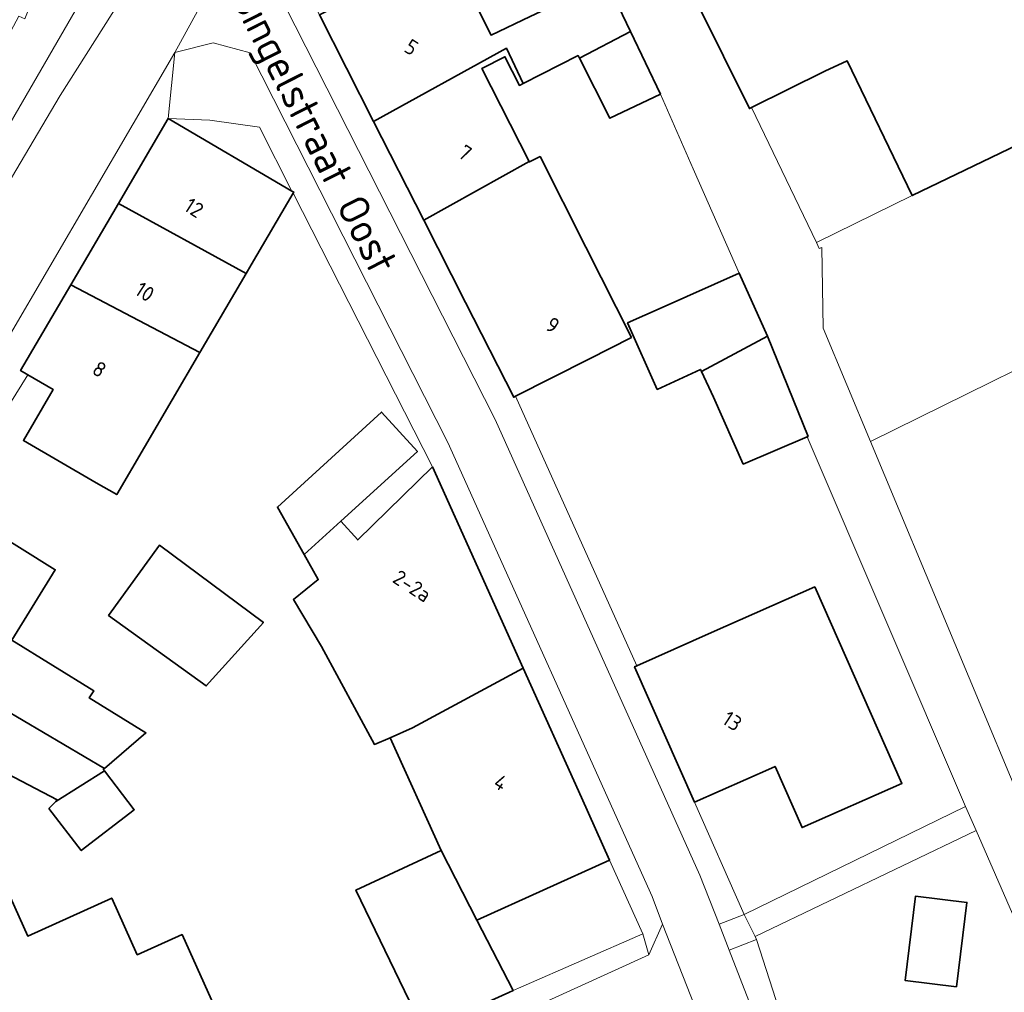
# Model space of a CAD drawing. Extents: x 184422 to 188298, y 343471 to 350189.
# Tile 441 of 513: x 187174 to 187233, y 349245 to 349303. Entities that reach past the tile are written whole.
import ezdxf
from ezdxf.enums import TextEntityAlignment as Align

# ---------------------------------------------------------------- set-up
doc = ezdxf.new("R2010")
doc.units = 0
for name, color, linetype, lineweight in [('B-WA-GR-BEPLANTING_CULTUUR_HEESTERS-GV', 252, 'Continuous', 18), ('B-WA-OG-TERREIN_ERF-GV', 252, 'Continuous', 18), ('B-WA-OG-TOPOGRAFIE-T18', 252, 'Continuous', 18), ('B-WA-VH-VERHARDING_BETONSTRAATSTEEN-GV', 252, 'Continuous', 18), ('B-WA-VH-VERHARDING_OPEN-GV', 252, 'Continuous', 18), ('B-WA-VH-VERHARDING_SIERBESTRATING-GV', 252, 'Continuous', 18), ('B-WA-VH-VERHARDING_STRAATBAKSTEEN-GV', 252, 'Continuous', 18), ('B-WA-VH-VERHARDING_TEGEL-GV', 252, 'Continuous', 18), ('B-WE-OG-BEBOUWING-GV', 250, 'Continuous', 35), ('B-WE-OG-BEBOUWING-T18', 10, 'Continuous', 18)]:
    doc.layers.add(name, color=color, linetype=linetype, lineweight=lineweight)
doc.styles.add('NLCS-ISO-M1000-T18', font='NLCS-ISO.ttf', dxfattribs={"height": 1.8})
doc.styles.add('NLCS-ISO-M500-T18', font='NLCS-ISO.ttf', dxfattribs={"height": 0.9})

msp = doc.modelspace()

# ---------------------------------------------------------------- linework, layer by layer
at = {"layer": 'B-WA-GR-BEPLANTING_CULTUUR_HEESTERS-GV', "flags": 128}
msp.add_lwpolyline([(187221.348, 349289.925), (187221.517, 349289.573), (187221.661, 349289.63), (187221.748, 349284.841), (187224.554, 349278.119), (187240.287, 349285.882), (187235.379, 349296.744), (187227.036, 349292.714)], close=True, dxfattribs=at)
msp.add_lwpolyline([(187221.348, 349289.925), (187221.517, 349289.573), (187221.661, 349289.63), (187221.748, 349284.841), (187224.554, 349278.119), (187240.287, 349285.882), (187235.379, 349296.744), (187227.036, 349292.714)], close=True, dxfattribs=at)
msp.add_lwpolyline([(187221.348, 349289.925), (187221.517, 349289.573), (187221.661, 349289.63), (187221.748, 349284.841), (187224.554, 349278.119), (187240.287, 349285.882), (187235.379, 349296.744), (187227.036, 349292.714)], close=True, dxfattribs=at)
at = {"layer": 'B-WA-OG-TERREIN_ERF-GV', "flags": 128}
for points in [[(187207.384, 349308.55), (187202.834, 349306.478), (187200.451, 349305.39), (187202.031, 349302.24), (187204.345, 349303.348), (187208.86, 349305.495), (187208.768, 349305.675), (187207.801, 349307.563)], [(187207.384, 349308.55), (187202.834, 349306.478), (187200.451, 349305.39), (187202.031, 349302.24), (187204.345, 349303.348), (187208.86, 349305.495), (187208.768, 349305.675), (187207.801, 349307.563)], [(187207.384, 349308.55), (187202.834, 349306.478), (187200.451, 349305.39), (187202.031, 349302.24), (187204.345, 349303.348), (187208.86, 349305.495), (187208.768, 349305.675), (187207.801, 349307.563)], [(187204.29, 349294.749), (187204.307, 349294.715), (187204.932, 349295.033), (187207.644, 349289.663), (187210.355, 349284.296), (187207.83, 349283.012), (187203.481, 349280.801), (187210.676, 349264.8), (187215.119, 349266.767), (187221.254, 349269.483), (187226.418, 349257.818), (187220.493, 349255.195), (187218.888, 349258.822), (187218.677, 349258.729), (187214.105, 349256.705), (187216.978, 349250.208), (187217.063, 349250.035), (187230.206, 349256.441), (187220.804, 349278.399), (187217, 349276.776), (187215.226, 349280.751), (187214.516, 349282.278), (187214.46, 349282.398), (187211.893, 349281.207), (187210.13, 349285.157), (187212.195, 349286.079), (187216.761, 349288.117), (187214.401, 349293.458), (187214.034, 349294.306), (187212.077, 349298.731), (187209.082, 349297.307), (187207.272, 349300.867), (187207.19, 349301.028), (187203.934, 349299.372), (187203.712, 349299.259), (187202.847, 349300.961), (187201.484, 349300.268)], [(187204.29, 349294.749), (187204.307, 349294.715), (187204.932, 349295.033), (187207.644, 349289.663), (187210.355, 349284.296), (187207.83, 349283.012), (187203.481, 349280.801), (187210.676, 349264.8), (187215.119, 349266.767), (187221.254, 349269.483), (187226.418, 349257.818), (187220.493, 349255.195), (187218.888, 349258.822), (187218.677, 349258.729), (187214.105, 349256.705), (187216.978, 349250.208), (187217.063, 349250.035), (187230.206, 349256.441), (187220.804, 349278.399), (187217, 349276.776), (187215.226, 349280.751), (187214.516, 349282.278), (187214.46, 349282.398), (187211.893, 349281.207), (187210.13, 349285.157), (187212.195, 349286.079), (187216.761, 349288.117), (187214.401, 349293.458), (187214.034, 349294.306), (187212.077, 349298.731), (187209.082, 349297.307), (187207.272, 349300.867), (187207.19, 349301.028), (187203.934, 349299.372), (187203.712, 349299.259), (187202.847, 349300.961), (187201.484, 349300.268)], [(187204.29, 349294.749), (187204.307, 349294.715), (187204.932, 349295.033), (187207.644, 349289.663), (187210.355, 349284.296), (187207.83, 349283.012), (187203.481, 349280.801), (187210.676, 349264.8), (187215.119, 349266.767), (187221.254, 349269.483), (187226.418, 349257.818), (187220.493, 349255.195), (187218.888, 349258.822), (187218.677, 349258.729), (187214.105, 349256.705), (187216.978, 349250.208), (187217.063, 349250.035), (187230.206, 349256.441), (187220.804, 349278.399), (187217, 349276.776), (187215.226, 349280.751), (187214.516, 349282.278), (187214.46, 349282.398), (187211.893, 349281.207), (187210.13, 349285.157), (187212.195, 349286.079), (187216.761, 349288.117), (187214.401, 349293.458), (187214.034, 349294.306), (187212.077, 349298.731), (187209.082, 349297.307), (187207.272, 349300.867), (187207.19, 349301.028), (187203.934, 349299.372), (187203.712, 349299.259), (187202.847, 349300.961), (187201.484, 349300.268)], [(187221.348, 349289.925), (187227.036, 349292.714), (187223.172, 349300.713), (187221.844, 349300.098), (187217.489, 349297.945)], [(187221.348, 349289.925), (187227.036, 349292.714), (187223.172, 349300.713), (187221.844, 349300.098), (187217.489, 349297.945)], [(187221.348, 349289.925), (187227.036, 349292.714), (187223.172, 349300.713), (187221.844, 349300.098), (187217.489, 349297.945)], [(187182.852, 349297.284), (187190.2, 349292.986), (187188.269, 349296.777), (187185.331, 349297.203)], [(187182.852, 349297.284), (187190.2, 349292.986), (187188.269, 349296.777), (187185.331, 349297.203)], [(187182.852, 349297.284), (187190.2, 349292.986), (187188.269, 349296.777), (187185.331, 349297.203)], [(187182.331, 349271.955), (187188.511, 349267.377), (187185.115, 349263.601), (187179.32, 349267.786)], [(187182.331, 349271.955), (187188.511, 349267.377), (187185.115, 349263.601), (187179.32, 349267.786)], [(187182.331, 349271.955), (187188.511, 349267.377), (187185.115, 349263.601), (187179.32, 349267.786)], [(187223.618, 349228.832), (187228.474, 349230.022), (187231.252, 349230.703), (187232.081, 349227.287), (187232.403, 349227.365), (187233.269, 349223.797), (187234.959, 349224.207), (187234.062, 349227.902), (187233.708, 349229.359), (187238.195, 349230.455), (187237.552, 349232.805), (187238.783, 349233.123), (187239.646, 349229.786), (187240.733, 349225.584), (187243.382, 349226.247), (187230.827, 349255.021), (187217.703, 349248.724), (187217.792, 349248.543), (187221.619, 349236.637), (187222.814, 349231.973)], [(187223.618, 349228.832), (187228.474, 349230.022), (187231.252, 349230.703), (187232.081, 349227.287), (187232.403, 349227.365), (187233.269, 349223.797), (187234.959, 349224.207), (187234.062, 349227.902), (187233.708, 349229.359), (187238.195, 349230.455), (187237.552, 349232.805), (187238.783, 349233.123), (187239.646, 349229.786), (187240.733, 349225.584), (187243.382, 349226.247), (187230.827, 349255.021), (187217.703, 349248.724), (187217.792, 349248.543), (187221.619, 349236.637), (187222.814, 349231.973)], [(187223.618, 349228.832), (187228.474, 349230.022), (187231.252, 349230.703), (187232.081, 349227.287), (187232.403, 349227.365), (187233.269, 349223.797), (187234.959, 349224.207), (187234.062, 349227.902), (187233.708, 349229.359), (187238.195, 349230.455), (187237.552, 349232.805), (187238.783, 349233.123), (187239.646, 349229.786), (187240.733, 349225.584), (187243.382, 349226.247), (187230.827, 349255.021), (187217.703, 349248.724), (187217.792, 349248.543), (187221.619, 349236.637), (187222.814, 349231.973)], [(187211.029, 349248.895), (187209.066, 349253.261), (187201.177, 349249.705), (187203.33, 349245.519), (187203.789, 349245.726)], [(187211.029, 349248.895), (187209.066, 349253.261), (187201.177, 349249.705), (187203.33, 349245.519), (187203.789, 349245.726)], [(187211.029, 349248.895), (187209.066, 349253.261), (187201.177, 349249.705), (187203.33, 349245.519), (187203.789, 349245.726)], [(187226.611, 349246.118), (187227.228, 349251.124), (187230.282, 349250.747), (187229.665, 349245.742)], [(187226.611, 349246.118), (187227.228, 349251.124), (187230.282, 349250.747), (187229.665, 349245.742)], [(187226.611, 349246.118), (187227.228, 349251.124), (187230.282, 349250.747), (187229.665, 349245.742)]]:
    msp.add_lwpolyline(points, close=True, dxfattribs=at)
for points in [[(187239.823, 349308.425), (187243.433, 349300.635), (187235.379, 349296.744), (187240.287, 349285.882), (187224.554, 349278.119), (187234.568, 349254.129), (187234.776, 349254.184), (187238.171, 349246.339), (187237.994, 349246.252), (187244.999, 349230.143), (187250.096, 349231.379), (187252.522, 349225.269), (187250.947, 349224.923), (187247.964, 349223.924), (187251.789, 349215.124), (187255.06, 349209.868), (187255.894, 349209.063), (187257.24, 349206.288)], [(187239.823, 349308.425), (187243.433, 349300.635), (187235.379, 349296.744), (187240.287, 349285.882), (187224.554, 349278.119), (187234.568, 349254.129), (187234.776, 349254.184), (187238.171, 349246.339), (187237.994, 349246.252), (187244.999, 349230.143), (187250.096, 349231.379), (187252.522, 349225.269), (187250.947, 349224.923), (187247.964, 349223.924), (187251.789, 349215.124), (187255.06, 349209.868), (187255.894, 349209.063), (187257.24, 349206.288)], [(187239.823, 349308.425), (187243.433, 349300.635), (187235.379, 349296.744), (187240.287, 349285.882), (187224.554, 349278.119), (187234.568, 349254.129), (187234.776, 349254.184), (187238.171, 349246.339), (187237.994, 349246.252), (187244.999, 349230.143), (187250.096, 349231.379), (187252.522, 349225.269), (187250.947, 349224.923), (187247.964, 349223.924), (187251.789, 349215.124), (187255.06, 349209.868), (187255.894, 349209.063), (187257.24, 349206.288)], [(187198.027, 349243.128), (187194.003, 349251.482), (187199.058, 349253.825), (187196.038, 349260.523), (187195.099, 349260.129), (187191.949, 349265.946), (187190.291, 349268.726), (187191.769, 349269.918), (187190.935, 349271.398), (187189.342, 349274.227), (187195.517, 349279.861), (187197.648, 349277.525), (187193.103, 349273.377), (187194.107, 349272.277), (187198.54, 349276.608), (187190.266, 349292.856), (187187.78, 349288.608), (187187.478, 349288.091), (187184.728, 349283.391), (187179.796, 349274.961), (187178.583, 349275.665), (187174.259, 349278.176), (187176.018, 349281.205), (187174.523, 349282.074), (187169.765, 349274.452)], [(187198.027, 349243.128), (187194.003, 349251.482), (187199.058, 349253.825), (187196.038, 349260.523), (187195.099, 349260.129), (187191.949, 349265.946), (187190.291, 349268.726), (187191.769, 349269.918), (187190.935, 349271.398), (187189.342, 349274.227), (187195.517, 349279.861), (187197.648, 349277.525), (187193.103, 349273.377), (187194.107, 349272.277), (187198.54, 349276.608), (187190.266, 349292.856), (187187.78, 349288.608), (187187.478, 349288.091), (187184.728, 349283.391), (187179.796, 349274.961), (187178.583, 349275.665), (187174.259, 349278.176), (187176.018, 349281.205), (187174.523, 349282.074), (187169.765, 349274.452)], [(187198.027, 349243.128), (187194.003, 349251.482), (187199.058, 349253.825), (187196.038, 349260.523), (187195.099, 349260.129), (187191.949, 349265.946), (187190.291, 349268.726), (187191.769, 349269.918), (187190.935, 349271.398), (187189.342, 349274.227), (187195.517, 349279.861), (187197.648, 349277.525), (187193.103, 349273.377), (187194.107, 349272.277), (187198.54, 349276.608), (187190.266, 349292.856), (187187.78, 349288.608), (187187.478, 349288.091), (187184.728, 349283.391), (187179.796, 349274.961), (187178.583, 349275.665), (187174.259, 349278.176), (187176.018, 349281.205), (187174.523, 349282.074), (187169.765, 349274.452)], [(187174.017, 349271.822), (187176.15, 349270.503), (187173.569, 349266.33), (187178.435, 349263.321), (187178.171, 349262.894), (187181.536, 349260.812), (187179.064, 349258.709), (187178.997, 349258.652), (187179.066, 349258.562), (187176.176, 349256.744), (187176.272, 349256.842), (187170.313, 349259.951)], [(187174.017, 349271.822), (187176.15, 349270.503), (187173.569, 349266.33), (187178.435, 349263.321), (187178.171, 349262.894), (187181.536, 349260.812), (187179.064, 349258.709), (187178.997, 349258.652), (187179.066, 349258.562), (187176.176, 349256.744), (187176.272, 349256.842), (187170.313, 349259.951)], [(187174.017, 349271.822), (187176.15, 349270.503), (187173.569, 349266.33), (187178.435, 349263.321), (187178.171, 349262.894), (187181.536, 349260.812), (187179.064, 349258.709), (187178.997, 349258.652), (187179.066, 349258.562), (187176.176, 349256.744), (187176.272, 349256.842), (187170.313, 349259.951)], [(187172.362, 349253.523), (187174.512, 349248.757), (187179.503, 349251.008), (187181.021, 349247.642), (187183.675, 349248.84), (187186.293, 349243.037)], [(187172.362, 349253.523), (187174.512, 349248.757), (187179.503, 349251.008), (187181.021, 349247.642), (187183.675, 349248.84), (187186.293, 349243.037)], [(187172.362, 349253.523), (187174.512, 349248.757), (187179.503, 349251.008), (187181.021, 349247.642), (187183.675, 349248.84), (187186.293, 349243.037)]]:
    msp.add_lwpolyline(points, dxfattribs=at)
at = {"layer": 'B-WA-VH-VERHARDING_BETONSTRAATSTEEN-GV', "flags": 128}
for points in [[(187257.24, 349206.288), (187255.894, 349209.063), (187255.06, 349209.868), (187251.789, 349215.124), (187247.964, 349223.924), (187250.947, 349224.923), (187252.522, 349225.269), (187250.096, 349231.379), (187244.999, 349230.143), (187237.994, 349246.252), (187238.171, 349246.339), (187234.776, 349254.184), (187234.568, 349254.129), (187224.554, 349278.119), (187221.748, 349284.841), (187221.661, 349289.63), (187221.517, 349289.573), (187221.348, 349289.925), (187217.489, 349297.945), (187217.362, 349297.882), (187212.762, 349307.187)], [(187257.24, 349206.288), (187255.894, 349209.063), (187255.06, 349209.868), (187251.789, 349215.124), (187247.964, 349223.924), (187250.947, 349224.923), (187252.522, 349225.269), (187250.096, 349231.379), (187244.999, 349230.143), (187237.994, 349246.252), (187238.171, 349246.339), (187234.776, 349254.184), (187234.568, 349254.129), (187224.554, 349278.119), (187221.748, 349284.841), (187221.661, 349289.63), (187221.517, 349289.573), (187221.348, 349289.925), (187217.489, 349297.945), (187217.362, 349297.882), (187212.762, 349307.187)], [(187257.24, 349206.288), (187255.894, 349209.063), (187255.06, 349209.868), (187251.789, 349215.124), (187247.964, 349223.924), (187250.947, 349224.923), (187252.522, 349225.269), (187250.096, 349231.379), (187244.999, 349230.143), (187237.994, 349246.252), (187238.171, 349246.339), (187234.776, 349254.184), (187234.568, 349254.129), (187224.554, 349278.119), (187221.748, 349284.841), (187221.661, 349289.63), (187221.517, 349289.573), (187221.348, 349289.925), (187217.489, 349297.945), (187217.362, 349297.882), (187212.762, 349307.187)], [(187208.86, 349305.495), (187210.307, 349302.453), (187212.077, 349298.731), (187214.034, 349294.306), (187214.401, 349293.458), (187216.761, 349288.117), (187218.434, 349284.37), (187220.848, 349278.418), (187220.804, 349278.399), (187230.206, 349256.441), (187230.827, 349255.021), (187243.382, 349226.247)], [(187208.86, 349305.495), (187210.307, 349302.453), (187212.077, 349298.731), (187214.034, 349294.306), (187214.401, 349293.458), (187216.761, 349288.117), (187218.434, 349284.37), (187220.848, 349278.418), (187220.804, 349278.399), (187230.206, 349256.441), (187230.827, 349255.021), (187243.382, 349226.247)], [(187208.86, 349305.495), (187210.307, 349302.453), (187212.077, 349298.731), (187214.034, 349294.306), (187214.401, 349293.458), (187216.761, 349288.117), (187218.434, 349284.37), (187220.848, 349278.418), (187220.804, 349278.399), (187230.206, 349256.441), (187230.827, 349255.021), (187243.382, 349226.247)]]:
    msp.add_lwpolyline(points, dxfattribs=at)
at = {"layer": 'B-WA-VH-VERHARDING_OPEN-GV', "flags": 128}
msp.add_lwpolyline([(187126.545, 349219.114), (187166.462, 349284.941), (187180.97, 349309.992), (187179.429, 349312.782), (187177.985, 349312.24), (187174.347, 349303.216), (187173.984, 349303.374), (187170.067, 349296.043), (187169.912, 349296.123), (187169.646, 349295.63), (187166.26, 349289.357), (187164.277, 349285.861), (187158.952, 349276.489), (187155.572, 349270.541), (187152.797, 349265.657), (187152.767, 349265.605), (187148.005, 349257.319), (187142.972, 349248.561), (187142.769, 349248.678), (187140.918, 349245.628), (187138.481, 349241.26), (187136.07, 349237.098), (187133.155, 349232.066)], dxfattribs=at)
msp.add_lwpolyline([(187126.545, 349219.114), (187166.462, 349284.941), (187180.97, 349309.992), (187179.429, 349312.782), (187177.985, 349312.24), (187174.347, 349303.216), (187173.984, 349303.374), (187170.067, 349296.043), (187169.912, 349296.123), (187169.646, 349295.63), (187166.26, 349289.357), (187164.277, 349285.861), (187158.952, 349276.489), (187155.572, 349270.541), (187152.797, 349265.657), (187152.767, 349265.605), (187148.005, 349257.319), (187142.972, 349248.561), (187142.769, 349248.678), (187140.918, 349245.628), (187138.481, 349241.26), (187136.07, 349237.098), (187133.155, 349232.066)], dxfattribs=at)
msp.add_lwpolyline([(187126.545, 349219.114), (187166.462, 349284.941), (187180.97, 349309.992), (187179.429, 349312.782), (187177.985, 349312.24), (187174.347, 349303.216), (187173.984, 349303.374), (187170.067, 349296.043), (187169.912, 349296.123), (187169.646, 349295.63), (187166.26, 349289.357), (187164.277, 349285.861), (187158.952, 349276.489), (187155.572, 349270.541), (187152.797, 349265.657), (187152.767, 349265.605), (187148.005, 349257.319), (187142.972, 349248.561), (187142.769, 349248.678), (187140.918, 349245.628), (187138.481, 349241.26), (187136.07, 349237.098), (187133.155, 349232.066)], dxfattribs=at)
msp.add_lwpolyline([(187116.485, 349200.099), (187118.934, 349201.226), (187124.214, 349209.729), (187139.59, 349236.517), (187156.823, 349265.516), (187176.444, 349298.653), (187181.582, 349306.797), (187180.97, 349309.992), (187166.462, 349284.941), (187126.545, 349219.114)], close=True, dxfattribs=at)
msp.add_lwpolyline([(187116.485, 349200.099), (187118.934, 349201.226), (187124.214, 349209.729), (187139.59, 349236.517), (187156.823, 349265.516), (187176.444, 349298.653), (187181.582, 349306.797), (187180.97, 349309.992), (187166.462, 349284.941), (187126.545, 349219.114)], close=True, dxfattribs=at)
msp.add_lwpolyline([(187116.485, 349200.099), (187118.934, 349201.226), (187124.214, 349209.729), (187139.59, 349236.517), (187156.823, 349265.516), (187176.444, 349298.653), (187181.582, 349306.797), (187180.97, 349309.992), (187166.462, 349284.941), (187126.545, 349219.114)], close=True, dxfattribs=at)
at = {"layer": 'B-WA-VH-VERHARDING_SIERBESTRATING-GV', "flags": 128}
msp.add_lwpolyline([(187217.703, 349248.724), (187217.063, 349250.035), (187215.561, 349249.452), (187216.16, 349247.909), (187217.792, 349248.543)], close=True, dxfattribs=at)
msp.add_lwpolyline([(187217.703, 349248.724), (187217.063, 349250.035), (187215.561, 349249.452), (187216.16, 349247.909), (187217.792, 349248.543)], close=True, dxfattribs=at)
msp.add_lwpolyline([(187217.703, 349248.724), (187217.063, 349250.035), (187215.561, 349249.452), (187216.16, 349247.909), (187217.792, 349248.543)], close=True, dxfattribs=at)
at = {"layer": 'B-WA-VH-VERHARDING_STRAATBAKSTEEN-GV', "flags": 128}
for points in [[(187191.178, 349326.421), (187190.946, 349326.518), (187190.918, 349326.463), (187190.307, 349325.268), (187185.878, 349315.895), (187185.152, 349314.379), (187181.582, 349306.797), (187176.444, 349298.653), (187156.823, 349265.516), (187139.59, 349236.517), (187124.214, 349209.729), (187118.934, 349201.226), (187116.485, 349200.099), (187114.674, 349199.938), (187121.835, 349196.224), (187123.174, 349199.166), (187129.043, 349210.359), (187134.387, 349219.921), (187170.854, 349280.04), (187183.254, 349301.216), (187188.297, 349310.438), (187195.022, 349324.422), (187194.777, 349324.616)], [(187191.178, 349326.421), (187190.946, 349326.518), (187190.918, 349326.463), (187190.307, 349325.268), (187185.878, 349315.895), (187185.152, 349314.379), (187181.582, 349306.797), (187176.444, 349298.653), (187156.823, 349265.516), (187139.59, 349236.517), (187124.214, 349209.729), (187118.934, 349201.226), (187116.485, 349200.099), (187114.674, 349199.938), (187121.835, 349196.224), (187123.174, 349199.166), (187129.043, 349210.359), (187134.387, 349219.921), (187170.854, 349280.04), (187183.254, 349301.216), (187188.297, 349310.438), (187195.022, 349324.422), (187194.777, 349324.616)], [(187191.178, 349326.421), (187190.946, 349326.518), (187190.918, 349326.463), (187190.307, 349325.268), (187185.878, 349315.895), (187185.152, 349314.379), (187181.582, 349306.797), (187176.444, 349298.653), (187156.823, 349265.516), (187139.59, 349236.517), (187124.214, 349209.729), (187118.934, 349201.226), (187116.485, 349200.099), (187114.674, 349199.938), (187121.835, 349196.224), (187123.174, 349199.166), (187129.043, 349210.359), (187134.387, 349219.921), (187170.854, 349280.04), (187183.254, 349301.216), (187188.297, 349310.438), (187195.022, 349324.422), (187194.777, 349324.616)], [(187188.297, 349310.438), (187183.254, 349301.216), (187185.522, 349301.791), (187187.729, 349301.192), (187199.458, 349278.059), (187211.594, 349251.094), (187212.206, 349249.462), (187214.361, 349243.976), (187217.563, 349235.735), (187217.659, 349235.488), (187218.089, 349233.99), (187221.208, 349223.124), (187223.45, 349211.117), (187223.739, 349209.569), (187224.503, 349205.479), (187225.072, 349198.32)], [(187188.297, 349310.438), (187183.254, 349301.216), (187185.522, 349301.791), (187187.729, 349301.192), (187199.458, 349278.059), (187211.594, 349251.094), (187212.206, 349249.462), (187214.361, 349243.976), (187217.563, 349235.735), (187217.659, 349235.488), (187218.089, 349233.99), (187221.208, 349223.124), (187223.45, 349211.117), (187223.739, 349209.569), (187224.503, 349205.479), (187225.072, 349198.32)], [(187188.297, 349310.438), (187183.254, 349301.216), (187185.522, 349301.791), (187187.729, 349301.192), (187199.458, 349278.059), (187211.594, 349251.094), (187212.206, 349249.462), (187214.361, 349243.976), (187217.563, 349235.735), (187217.659, 349235.488), (187218.089, 349233.99), (187221.208, 349223.124), (187223.45, 349211.117), (187223.739, 349209.569), (187224.503, 349205.479), (187225.072, 349198.32)], [(187227.988, 349199.371), (187228.365, 349201.971), (187224.308, 349223.552), (187222.843, 349228.652), (187221.953, 349231.753), (187220.589, 349236.501), (187216.16, 349247.909), (187215.561, 349249.452), (187214.43, 349252.365), (187202.261, 349279.423), (187187.91, 349307.723)], [(187227.988, 349199.371), (187228.365, 349201.971), (187224.308, 349223.552), (187222.843, 349228.652), (187221.953, 349231.753), (187220.589, 349236.501), (187216.16, 349247.909), (187215.561, 349249.452), (187214.43, 349252.365), (187202.261, 349279.423), (187187.91, 349307.723)], [(187227.988, 349199.371), (187228.365, 349201.971), (187224.308, 349223.552), (187222.843, 349228.652), (187221.953, 349231.753), (187220.589, 349236.501), (187216.16, 349247.909), (187215.561, 349249.452), (187214.43, 349252.365), (187202.261, 349279.423), (187187.91, 349307.723)]]:
    msp.add_lwpolyline(points, dxfattribs=at)
for points in [[(187191.832, 349303.446), (187189.251, 349308.523), (187188.297, 349310.438), (187187.91, 349307.723), (187202.261, 349279.423), (187214.43, 349252.365), (187215.561, 349249.452), (187217.063, 349250.035), (187216.978, 349250.208), (187214.105, 349256.705), (187210.547, 349264.743), (187210.676, 349264.8), (187203.481, 349280.801), (187203.373, 349280.746), (187200.512, 349286.374), (187198.032, 349291.251), (187195.053, 349297.11)], [(187191.832, 349303.446), (187189.251, 349308.523), (187188.297, 349310.438), (187187.91, 349307.723), (187202.261, 349279.423), (187214.43, 349252.365), (187215.561, 349249.452), (187217.063, 349250.035), (187216.978, 349250.208), (187214.105, 349256.705), (187210.547, 349264.743), (187210.676, 349264.8), (187203.481, 349280.801), (187203.373, 349280.746), (187200.512, 349286.374), (187198.032, 349291.251), (187195.053, 349297.11)], [(187191.832, 349303.446), (187189.251, 349308.523), (187188.297, 349310.438), (187187.91, 349307.723), (187202.261, 349279.423), (187214.43, 349252.365), (187215.561, 349249.452), (187217.063, 349250.035), (187216.978, 349250.208), (187214.105, 349256.705), (187210.547, 349264.743), (187210.676, 349264.8), (187203.481, 349280.801), (187203.373, 349280.746), (187200.512, 349286.374), (187198.032, 349291.251), (187195.053, 349297.11)], [(187190.266, 349292.856), (187198.54, 349276.608), (187203.925, 349264.664), (187207.392, 349256.975), (187209.066, 349253.261), (187211.029, 349248.895), (187211.384, 349247.644), (187212.206, 349249.462), (187211.594, 349251.094), (187199.458, 349278.059), (187187.729, 349301.192), (187185.522, 349301.791), (187183.254, 349301.216), (187182.852, 349297.284), (187185.331, 349297.203), (187188.269, 349296.777), (187190.2, 349292.986), (187190.305, 349292.924)], [(187190.266, 349292.856), (187198.54, 349276.608), (187203.925, 349264.664), (187207.392, 349256.975), (187209.066, 349253.261), (187211.029, 349248.895), (187211.384, 349247.644), (187212.206, 349249.462), (187211.594, 349251.094), (187199.458, 349278.059), (187187.729, 349301.192), (187185.522, 349301.791), (187183.254, 349301.216), (187182.852, 349297.284), (187185.331, 349297.203), (187188.269, 349296.777), (187190.2, 349292.986), (187190.305, 349292.924)], [(187190.266, 349292.856), (187198.54, 349276.608), (187203.925, 349264.664), (187207.392, 349256.975), (187209.066, 349253.261), (187211.029, 349248.895), (187211.384, 349247.644), (187212.206, 349249.462), (187211.594, 349251.094), (187199.458, 349278.059), (187187.729, 349301.192), (187185.522, 349301.791), (187183.254, 349301.216), (187182.852, 349297.284), (187185.331, 349297.203), (187188.269, 349296.777), (187190.2, 349292.986), (187190.305, 349292.924)], [(187155.9, 349251.993), (187156.678, 349253.271), (187158.865, 349256.82), (187160.795, 349259.951), (187165.128, 349266.955), (187169.765, 349274.452), (187174.523, 349282.074), (187174.09, 349282.325), (187177.076, 349287.423), (187179.901, 349292.245), (187182.852, 349297.284), (187183.254, 349301.216), (187170.854, 349280.04), (187134.387, 349219.921), (187134.521, 349218.145), (187135.66, 349216.218), (187137.35, 349215.446), (187138.914, 349218.436), (187136.489, 349219.704), (187142.398, 349229.545), (187142.838, 349230.532)], [(187155.9, 349251.993), (187156.678, 349253.271), (187158.865, 349256.82), (187160.795, 349259.951), (187165.128, 349266.955), (187169.765, 349274.452), (187174.523, 349282.074), (187174.09, 349282.325), (187177.076, 349287.423), (187179.901, 349292.245), (187182.852, 349297.284), (187183.254, 349301.216), (187170.854, 349280.04), (187134.387, 349219.921), (187134.521, 349218.145), (187135.66, 349216.218), (187137.35, 349215.446), (187138.914, 349218.436), (187136.489, 349219.704), (187142.398, 349229.545), (187142.838, 349230.532)], [(187155.9, 349251.993), (187156.678, 349253.271), (187158.865, 349256.82), (187160.795, 349259.951), (187165.128, 349266.955), (187169.765, 349274.452), (187174.523, 349282.074), (187174.09, 349282.325), (187177.076, 349287.423), (187179.901, 349292.245), (187182.852, 349297.284), (187183.254, 349301.216), (187170.854, 349280.04), (187134.387, 349219.921), (187134.521, 349218.145), (187135.66, 349216.218), (187137.35, 349215.446), (187138.914, 349218.436), (187136.489, 349219.704), (187142.398, 349229.545), (187142.838, 349230.532)], [(187152.445, 349210.736), (187151.108, 349212.293), (187150.516, 349215.32), (187151.649, 349217.211), (187168.979, 349224.483), (187186.41, 349233.031), (187188.691, 349234.04), (187212.276, 349244.847), (187214.361, 349243.976), (187212.206, 349249.462), (187211.384, 349247.644), (187185.198, 349235.715), (187167.996, 349227.294), (187150.835, 349220.072), (187140.664, 349215.415), (187137.35, 349215.446)], [(187152.445, 349210.736), (187151.108, 349212.293), (187150.516, 349215.32), (187151.649, 349217.211), (187168.979, 349224.483), (187186.41, 349233.031), (187188.691, 349234.04), (187212.276, 349244.847), (187214.361, 349243.976), (187212.206, 349249.462), (187211.384, 349247.644), (187185.198, 349235.715), (187167.996, 349227.294), (187150.835, 349220.072), (187140.664, 349215.415), (187137.35, 349215.446)], [(187152.445, 349210.736), (187151.108, 349212.293), (187150.516, 349215.32), (187151.649, 349217.211), (187168.979, 349224.483), (187186.41, 349233.031), (187188.691, 349234.04), (187212.276, 349244.847), (187214.361, 349243.976), (187212.206, 349249.462), (187211.384, 349247.644), (187185.198, 349235.715), (187167.996, 349227.294), (187150.835, 349220.072), (187140.664, 349215.415), (187137.35, 349215.446)], [(187177.578, 349233.619), (187172.432, 349231.314), (187169.36, 349229.849), (187165.323, 349227.937), (187158.005, 349224.322), (187152.595, 349221.865), (187141.825, 349216.913), (187138.914, 349218.436), (187137.35, 349215.446), (187140.664, 349215.415), (187150.835, 349220.072), (187167.996, 349227.294), (187185.198, 349235.715), (187211.384, 349247.644), (187211.029, 349248.895), (187203.789, 349245.726), (187203.33, 349245.519), (187203.089, 349245.41), (187198.027, 349243.128), (187185.398, 349237.147)], [(187177.578, 349233.619), (187172.432, 349231.314), (187169.36, 349229.849), (187165.323, 349227.937), (187158.005, 349224.322), (187152.595, 349221.865), (187141.825, 349216.913), (187138.914, 349218.436), (187137.35, 349215.446), (187140.664, 349215.415), (187150.835, 349220.072), (187167.996, 349227.294), (187185.198, 349235.715), (187211.384, 349247.644), (187211.029, 349248.895), (187203.789, 349245.726), (187203.33, 349245.519), (187203.089, 349245.41), (187198.027, 349243.128), (187185.398, 349237.147)], [(187177.578, 349233.619), (187172.432, 349231.314), (187169.36, 349229.849), (187165.323, 349227.937), (187158.005, 349224.322), (187152.595, 349221.865), (187141.825, 349216.913), (187138.914, 349218.436), (187137.35, 349215.446), (187140.664, 349215.415), (187150.835, 349220.072), (187167.996, 349227.294), (187185.198, 349235.715), (187211.384, 349247.644), (187211.029, 349248.895), (187203.789, 349245.726), (187203.33, 349245.519), (187203.089, 349245.41), (187198.027, 349243.128), (187185.398, 349237.147)], [(187222.814, 349231.973), (187221.619, 349236.637), (187217.792, 349248.543), (187216.16, 349247.909), (187220.589, 349236.501), (187221.953, 349231.753)], [(187222.814, 349231.973), (187221.619, 349236.637), (187217.792, 349248.543), (187216.16, 349247.909), (187220.589, 349236.501), (187221.953, 349231.753)], [(187222.814, 349231.973), (187221.619, 349236.637), (187217.792, 349248.543), (187216.16, 349247.909), (187220.589, 349236.501), (187221.953, 349231.753)]]:
    msp.add_lwpolyline(points, close=True, dxfattribs=at)
at = {"layer": 'B-WA-VH-VERHARDING_TEGEL-GV', "flags": 128}
msp.add_lwpolyline([(187217.063, 349250.035), (187217.703, 349248.724), (187230.827, 349255.021), (187230.206, 349256.441)], close=True, dxfattribs=at)
msp.add_lwpolyline([(187217.063, 349250.035), (187217.703, 349248.724), (187230.827, 349255.021), (187230.206, 349256.441)], close=True, dxfattribs=at)
msp.add_lwpolyline([(187217.063, 349250.035), (187217.703, 349248.724), (187230.827, 349255.021), (187230.206, 349256.441)], close=True, dxfattribs=at)
at = {"layer": 'B-WE-OG-BEBOUWING-GV', "flags": 128}
for points in [[(187212.762, 349307.187), (187217.362, 349297.882), (187217.489, 349297.945), (187221.844, 349300.098), (187223.172, 349300.713), (187227.036, 349292.714), (187235.379, 349296.744), (187243.433, 349300.635), (187239.823, 349308.425), (187239.374, 349308.216), (187235.734, 349316.071), (187225.672, 349311.407), (187224.856, 349313.167), (187217.244, 349309.403)], [(187212.762, 349307.187), (187217.362, 349297.882), (187217.489, 349297.945), (187221.844, 349300.098), (187223.172, 349300.713), (187227.036, 349292.714), (187235.379, 349296.744), (187243.433, 349300.635), (187239.823, 349308.425), (187239.374, 349308.216), (187235.734, 349316.071), (187225.672, 349311.407), (187224.856, 349313.167), (187217.244, 349309.403)], [(187212.762, 349307.187), (187217.362, 349297.882), (187217.489, 349297.945), (187221.844, 349300.098), (187223.172, 349300.713), (187227.036, 349292.714), (187235.379, 349296.744), (187243.433, 349300.635), (187239.823, 349308.425), (187239.374, 349308.216), (187235.734, 349316.071), (187225.672, 349311.407), (187224.856, 349313.167), (187217.244, 349309.403)], [(187207.272, 349300.867), (187210.307, 349302.453), (187208.86, 349305.495), (187204.345, 349303.348), (187202.031, 349302.24), (187200.451, 349305.39), (187202.834, 349306.478), (187207.384, 349308.55), (187206.598, 349310.276), (187206.363, 349310.744), (187191.832, 349303.446), (187195.053, 349297.11), (187202.938, 349301.466), (187203.934, 349299.372), (187207.19, 349301.028)], [(187207.272, 349300.867), (187210.307, 349302.453), (187208.86, 349305.495), (187204.345, 349303.348), (187202.031, 349302.24), (187200.451, 349305.39), (187202.834, 349306.478), (187207.384, 349308.55), (187206.598, 349310.276), (187206.363, 349310.744), (187191.832, 349303.446), (187195.053, 349297.11), (187202.938, 349301.466), (187203.934, 349299.372), (187207.19, 349301.028)], [(187207.272, 349300.867), (187210.307, 349302.453), (187208.86, 349305.495), (187204.345, 349303.348), (187202.031, 349302.24), (187200.451, 349305.39), (187202.834, 349306.478), (187207.384, 349308.55), (187206.598, 349310.276), (187206.363, 349310.744), (187191.832, 349303.446), (187195.053, 349297.11), (187202.938, 349301.466), (187203.934, 349299.372), (187207.19, 349301.028)], [(187210.307, 349302.453), (187207.272, 349300.867), (187209.082, 349297.307), (187212.077, 349298.731)], [(187210.307, 349302.453), (187207.272, 349300.867), (187209.082, 349297.307), (187212.077, 349298.731)], [(187210.307, 349302.453), (187207.272, 349300.867), (187209.082, 349297.307), (187212.077, 349298.731)], [(187195.053, 349297.11), (187198.032, 349291.251), (187204.29, 349294.749), (187201.484, 349300.268), (187202.847, 349300.961), (187203.712, 349299.259), (187203.934, 349299.372), (187202.938, 349301.466)], [(187195.053, 349297.11), (187198.032, 349291.251), (187204.29, 349294.749), (187201.484, 349300.268), (187202.847, 349300.961), (187203.712, 349299.259), (187203.934, 349299.372), (187202.938, 349301.466)], [(187195.053, 349297.11), (187198.032, 349291.251), (187204.29, 349294.749), (187201.484, 349300.268), (187202.847, 349300.961), (187203.712, 349299.259), (187203.934, 349299.372), (187202.938, 349301.466)], [(187187.478, 349288.091), (187187.78, 349288.608), (187190.266, 349292.856), (187190.305, 349292.924), (187190.2, 349292.986), (187182.852, 349297.284), (187179.901, 349292.245)], [(187187.478, 349288.091), (187187.78, 349288.608), (187190.266, 349292.856), (187190.305, 349292.924), (187190.2, 349292.986), (187182.852, 349297.284), (187179.901, 349292.245)], [(187187.478, 349288.091), (187187.78, 349288.608), (187190.266, 349292.856), (187190.305, 349292.924), (187190.2, 349292.986), (187182.852, 349297.284), (187179.901, 349292.245)], [(187207.83, 349283.012), (187210.355, 349284.296), (187207.644, 349289.663), (187204.932, 349295.033), (187204.307, 349294.715), (187204.29, 349294.749), (187198.032, 349291.251), (187200.512, 349286.374), (187203.373, 349280.746), (187203.481, 349280.801)], [(187207.83, 349283.012), (187210.355, 349284.296), (187207.644, 349289.663), (187204.932, 349295.033), (187204.307, 349294.715), (187204.29, 349294.749), (187198.032, 349291.251), (187200.512, 349286.374), (187203.373, 349280.746), (187203.481, 349280.801)], [(187207.83, 349283.012), (187210.355, 349284.296), (187207.644, 349289.663), (187204.932, 349295.033), (187204.307, 349294.715), (187204.29, 349294.749), (187198.032, 349291.251), (187200.512, 349286.374), (187203.373, 349280.746), (187203.481, 349280.801)], [(187184.728, 349283.391), (187187.478, 349288.091), (187179.901, 349292.245), (187177.076, 349287.423)], [(187184.728, 349283.391), (187187.478, 349288.091), (187179.901, 349292.245), (187177.076, 349287.423)], [(187184.728, 349283.391), (187187.478, 349288.091), (187179.901, 349292.245), (187177.076, 349287.423)], [(187214.516, 349282.278), (187218.434, 349284.37), (187216.761, 349288.117), (187212.195, 349286.079), (187210.13, 349285.157), (187211.893, 349281.207), (187214.46, 349282.398)], [(187214.516, 349282.278), (187218.434, 349284.37), (187216.761, 349288.117), (187212.195, 349286.079), (187210.13, 349285.157), (187211.893, 349281.207), (187214.46, 349282.398)], [(187214.516, 349282.278), (187218.434, 349284.37), (187216.761, 349288.117), (187212.195, 349286.079), (187210.13, 349285.157), (187211.893, 349281.207), (187214.46, 349282.398)], [(187184.728, 349283.391), (187177.076, 349287.423), (187174.09, 349282.325), (187174.523, 349282.074), (187176.018, 349281.205), (187174.259, 349278.176), (187178.583, 349275.665), (187179.796, 349274.961)], [(187184.728, 349283.391), (187177.076, 349287.423), (187174.09, 349282.325), (187174.523, 349282.074), (187176.018, 349281.205), (187174.259, 349278.176), (187178.583, 349275.665), (187179.796, 349274.961)], [(187184.728, 349283.391), (187177.076, 349287.423), (187174.09, 349282.325), (187174.523, 349282.074), (187176.018, 349281.205), (187174.259, 349278.176), (187178.583, 349275.665), (187179.796, 349274.961)], [(187218.434, 349284.37), (187214.516, 349282.278), (187215.226, 349280.751), (187217, 349276.776), (187220.804, 349278.399), (187220.848, 349278.418)], [(187218.434, 349284.37), (187214.516, 349282.278), (187215.226, 349280.751), (187217, 349276.776), (187220.804, 349278.399), (187220.848, 349278.418)], [(187218.434, 349284.37), (187214.516, 349282.278), (187215.226, 349280.751), (187217, 349276.776), (187220.804, 349278.399), (187220.848, 349278.418)], [(187190.935, 349271.398), (187193.103, 349273.377), (187197.648, 349277.525), (187195.517, 349279.861), (187189.342, 349274.227)], [(187190.935, 349271.398), (187193.103, 349273.377), (187197.648, 349277.525), (187195.517, 349279.861), (187189.342, 349274.227)], [(187190.935, 349271.398), (187193.103, 349273.377), (187197.648, 349277.525), (187195.517, 349279.861), (187189.342, 349274.227)], [(187193.103, 349273.377), (187190.935, 349271.398), (187191.769, 349269.918), (187190.291, 349268.726), (187191.949, 349265.946), (187195.099, 349260.129), (187196.038, 349260.523), (187197.356, 349261.118), (187203.925, 349264.664), (187198.54, 349276.608), (187194.107, 349272.277)], [(187193.103, 349273.377), (187190.935, 349271.398), (187191.769, 349269.918), (187190.291, 349268.726), (187191.949, 349265.946), (187195.099, 349260.129), (187196.038, 349260.523), (187197.356, 349261.118), (187203.925, 349264.664), (187198.54, 349276.608), (187194.107, 349272.277)], [(187193.103, 349273.377), (187190.935, 349271.398), (187191.769, 349269.918), (187190.291, 349268.726), (187191.949, 349265.946), (187195.099, 349260.129), (187196.038, 349260.523), (187197.356, 349261.118), (187203.925, 349264.664), (187198.54, 349276.608), (187194.107, 349272.277)], [(187171.815, 349262.979), (187179.064, 349258.709), (187181.536, 349260.812), (187178.171, 349262.894), (187178.435, 349263.321), (187173.569, 349266.33), (187176.15, 349270.503), (187174.017, 349271.822), (187169.765, 349274.452), (187165.128, 349266.955)], [(187171.815, 349262.979), (187179.064, 349258.709), (187181.536, 349260.812), (187178.171, 349262.894), (187178.435, 349263.321), (187173.569, 349266.33), (187176.15, 349270.503), (187174.017, 349271.822), (187169.765, 349274.452), (187165.128, 349266.955)], [(187171.815, 349262.979), (187179.064, 349258.709), (187181.536, 349260.812), (187178.171, 349262.894), (187178.435, 349263.321), (187173.569, 349266.33), (187176.15, 349270.503), (187174.017, 349271.822), (187169.765, 349274.452), (187165.128, 349266.955)], [(187179.32, 349267.786), (187185.115, 349263.601), (187188.511, 349267.377), (187182.331, 349271.955)], [(187179.32, 349267.786), (187185.115, 349263.601), (187188.511, 349267.377), (187182.331, 349271.955)], [(187179.32, 349267.786), (187185.115, 349263.601), (187188.511, 349267.377), (187182.331, 349271.955)], [(187221.254, 349269.483), (187215.119, 349266.767), (187210.676, 349264.8), (187210.547, 349264.743), (187214.105, 349256.705), (187218.677, 349258.729), (187218.888, 349258.822), (187220.493, 349255.195), (187226.418, 349257.818)], [(187221.254, 349269.483), (187215.119, 349266.767), (187210.676, 349264.8), (187210.547, 349264.743), (187214.105, 349256.705), (187218.677, 349258.729), (187218.888, 349258.822), (187220.493, 349255.195), (187226.418, 349257.818)], [(187221.254, 349269.483), (187215.119, 349266.767), (187210.676, 349264.8), (187210.547, 349264.743), (187214.105, 349256.705), (187218.677, 349258.729), (187218.888, 349258.822), (187220.493, 349255.195), (187226.418, 349257.818)], [(187158.865, 349256.82), (187165.627, 349252.674), (187170.313, 349259.951), (187176.272, 349256.842), (187176.176, 349256.744), (187179.066, 349258.562), (187178.997, 349258.652), (187179.064, 349258.709), (187171.815, 349262.979), (187165.128, 349266.955), (187160.795, 349259.951)], [(187158.865, 349256.82), (187165.627, 349252.674), (187170.313, 349259.951), (187176.272, 349256.842), (187176.176, 349256.744), (187179.066, 349258.562), (187178.997, 349258.652), (187179.064, 349258.709), (187171.815, 349262.979), (187165.128, 349266.955), (187160.795, 349259.951)], [(187158.865, 349256.82), (187165.627, 349252.674), (187170.313, 349259.951), (187176.272, 349256.842), (187176.176, 349256.744), (187179.066, 349258.562), (187178.997, 349258.652), (187179.064, 349258.709), (187171.815, 349262.979), (187165.128, 349266.955), (187160.795, 349259.951)], [(187203.925, 349264.664), (187197.356, 349261.118), (187196.038, 349260.523), (187199.058, 349253.825), (187201.177, 349249.705), (187209.066, 349253.261), (187207.392, 349256.975)], [(187203.925, 349264.664), (187197.356, 349261.118), (187196.038, 349260.523), (187199.058, 349253.825), (187201.177, 349249.705), (187209.066, 349253.261), (187207.392, 349256.975)], [(187203.925, 349264.664), (187197.356, 349261.118), (187196.038, 349260.523), (187199.058, 349253.825), (187201.177, 349249.705), (187209.066, 349253.261), (187207.392, 349256.975)], [(187175.773, 349256.332), (187177.696, 349253.83), (187180.843, 349256.249), (187179.066, 349258.562), (187176.176, 349256.744)], [(187175.773, 349256.332), (187177.696, 349253.83), (187180.843, 349256.249), (187179.066, 349258.562), (187176.176, 349256.744)], [(187175.773, 349256.332), (187177.696, 349253.83), (187180.843, 349256.249), (187179.066, 349258.562), (187176.176, 349256.744)], [(187198.027, 349243.128), (187203.089, 349245.41), (187203.33, 349245.519), (187201.177, 349249.705), (187199.058, 349253.825), (187194.003, 349251.482)], [(187198.027, 349243.128), (187203.089, 349245.41), (187203.33, 349245.519), (187201.177, 349249.705), (187199.058, 349253.825), (187194.003, 349251.482)], [(187198.027, 349243.128), (187203.089, 349245.41), (187203.33, 349245.519), (187201.177, 349249.705), (187199.058, 349253.825), (187194.003, 349251.482)], [(187168.713, 349251.503), (187170.839, 349246.857), (187171.729, 349245.051), (187172.304, 349245.31), (187175.522, 349238.177), (187177.578, 349233.619), (187185.398, 349237.147), (187183.342, 349241.705), (187186.293, 349243.037), (187183.675, 349248.84), (187181.021, 349247.642), (187179.503, 349251.008), (187174.512, 349248.757), (187172.362, 349253.523)], [(187168.713, 349251.503), (187170.839, 349246.857), (187171.729, 349245.051), (187172.304, 349245.31), (187175.522, 349238.177), (187177.578, 349233.619), (187185.398, 349237.147), (187183.342, 349241.705), (187186.293, 349243.037), (187183.675, 349248.84), (187181.021, 349247.642), (187179.503, 349251.008), (187174.512, 349248.757), (187172.362, 349253.523)], [(187168.713, 349251.503), (187170.839, 349246.857), (187171.729, 349245.051), (187172.304, 349245.31), (187175.522, 349238.177), (187177.578, 349233.619), (187185.398, 349237.147), (187183.342, 349241.705), (187186.293, 349243.037), (187183.675, 349248.84), (187181.021, 349247.642), (187179.503, 349251.008), (187174.512, 349248.757), (187172.362, 349253.523)], [(187229.665, 349245.742), (187230.282, 349250.747), (187227.228, 349251.124), (187226.611, 349246.118)], [(187229.665, 349245.742), (187230.282, 349250.747), (187227.228, 349251.124), (187226.611, 349246.118)], [(187229.665, 349245.742), (187230.282, 349250.747), (187227.228, 349251.124), (187226.611, 349246.118)]]:
    msp.add_lwpolyline(points, close=True, dxfattribs=at)

# ---------------------------------------------------------------- texts
at = {"layer": 'B-WA-OG-TOPOGRAFIE-T18', "style": 'NLCS-ISO-M1000-T18'}
msp.add_text('Singelstraat Oost', height=1.8, rotation=296.9, dxfattribs=at).set_placement((187191.318, 349296.44), align=Align.MIDDLE)
msp.add_text('Singelstraat Oost', height=1.8, rotation=296.9, dxfattribs=at).set_placement((187191.318, 349296.44), align=Align.MIDDLE)
msp.add_text('Singelstraat Oost', height=1.8, rotation=296.9, dxfattribs=at).set_placement((187191.318, 349296.44), align=Align.MIDDLE)
at = {"layer": 'B-WE-OG-BEBOUWING-T18', "style": 'NLCS-ISO-M500-T18'}
for s, p in [('5', (187197.297, 349301.522)), ('5', (187197.297, 349301.522)), ('5', (187197.297, 349301.522)), ('7', (187200.485, 349295.252)), ('7', (187200.485, 349295.252)), ('7', (187200.485, 349295.252)), ('12', (187184.387, 349291.99)), ('12', (187184.387, 349291.99)), ('12', (187184.387, 349291.99)), ('10', (187181.466, 349287.003)), ('10', (187181.466, 349287.003)), ('10', (187181.466, 349287.003)), ('9', (187205.685, 349285.025)), ('9', (187205.685, 349285.025)), ('9', (187205.685, 349285.025)), ('8', (187178.773, 349282.406)), ('8', (187178.773, 349282.406)), ('8', (187178.773, 349282.406)), ('2-2a', (187197.34, 349269.539)), ('2-2a', (187197.34, 349269.539)), ('2-2a', (187197.34, 349269.539)), ('13', (187216.349, 349261.518)), ('13', (187216.349, 349261.518)), ('13', (187216.349, 349261.518)), ('4', (187202.603, 349257.866)), ('4', (187202.603, 349257.866)), ('4', (187202.603, 349257.866))]:
    msp.add_text(s, height=0.9, rotation=327.1, dxfattribs=at).set_placement(p, align=Align.MIDDLE)

doc.saveas('drawing.dxf')
